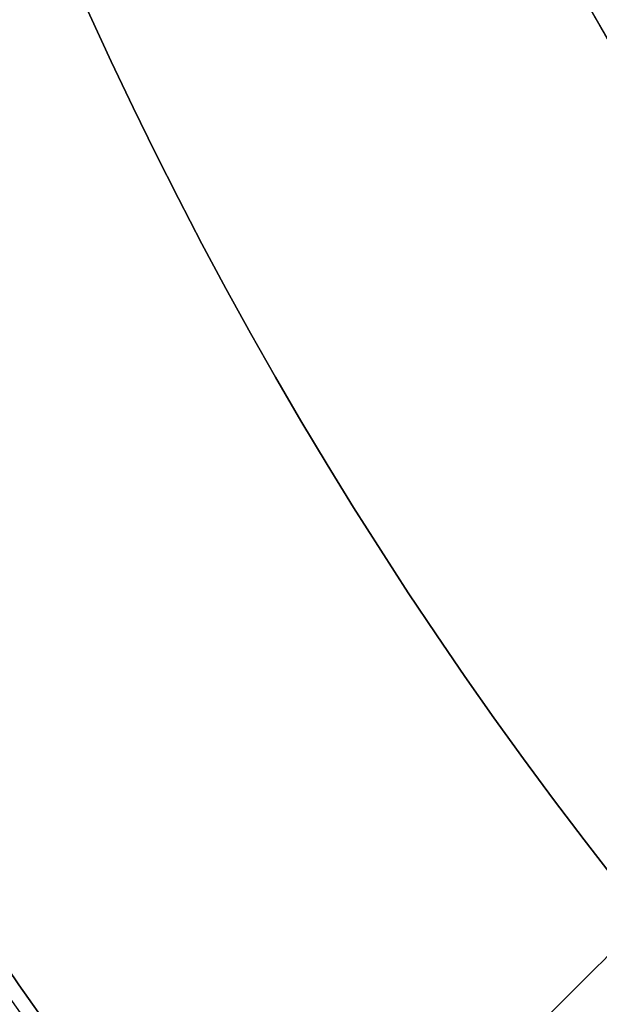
# Model space of a CAD drawing. Header units: millimetres. Extents: x -1267 to 1231, y -1283 to 1250.
# Tile 623 of 656: x 211 to 224, y -61 to -39. Entities that reach past the tile are written whole.
import ezdxf

# ---------------------------------------------------------------- set-up
doc = ezdxf.new("R2010")
doc.units = ezdxf.units.MM
doc.layers.add('Default', color=7, linetype='Continuous', true_color=0x000000)

# ---------------------------------------------------------------- blocks, each defined once
blk = doc.blocks.new('LED_DRIVER_CE')
at = {"layer": 'Default'}
blk.add_line((14, 22.5, -52.5), (14, 22.5, 64.5), dxfattribs=at)
for points in [[(0, 22.5, -52.5), (0, 22.5, 6), (0, 22.5, 64.5)], [(28, 22.5, -39.5), (28, 22.5), (28, 22.5, 39.5)]]:
    blk.add_open_spline(points, degree=2, dxfattribs=at)
blk = doc.blocks.new('CANOPY_US_B')
at = {"layer": 'Default', "extrusion": (0, -1, 0)}
for centre, radius, start, end in [((0, 0, -35.442), 106.395, 270, 90), ((0, 0, -33.152), 105.337, 270, 90), ((0, 0, -28.635), 111.99, 270, 90), ((0, 0, -28.045), 109.539, 270, 90), ((0, 0, -14.317), 113.495, 300.89812, 357.35383)]:
    blk.add_arc(centre, radius, start, end, dxfattribs=at)
at = {"layer": 'Default', "extrusion": (0, 1, 0)}
for centre, radius in [((0, 0), 115), ((0, 0, -0.261), 112.514)]:
    blk.add_arc(centre, radius, 90, 270, dxfattribs=at)
blk = doc.blocks.new('GROUND_WIRE')
at = {"layer": 'Default'}
for points in [[(82.804, 71.418, 0), (47.802, 36.416, 0), (12.8, 1.414)], [(15.214, 1), (49.716, 35.502), (84.218, 70.004)]]:
    blk.add_open_spline(points, degree=2, dxfattribs=at)
blk = doc.blocks.new('CANOPY_US_BRACKET_B')
at = {"layer": 'Default', "extrusion": (0, 1, 0)}
for centre, radius in [((0, 0), 105), ((0, 0, -0.75), 93), ((0, 0, -5), 110)]:
    blk.add_arc(centre, radius, 0, 180, dxfattribs=at)
at = {"layer": 'Default', "extrusion": (0, -1, 0)}
for centre, radius in [((0, 0), 93), ((0, 0, 1.5), 105), ((0, 0, 1.5), 93), ((0, 0, 5), 108.5)]:
    blk.add_arc(centre, radius, 0, 180, dxfattribs=at)

msp = doc.modelspace()

# ---------------------------------------------------------------- block references
at = {"layer": 'Default', "extrusion": (1, 0, 0), "rotation": 180}
msp.add_blockref('CANOPY_US_B', (-0.985, 786.549, 297.302), dxfattribs=at)
at = {"layer": 'Default', "extrusion": (0, -1, 4.44105e-16)}
msp.add_blockref('CANOPY_US_BRACKET_B', (297.302, 786.549, 0.985), dxfattribs=at)
at = {"layer": 'Default', "extrusion": (0.498026, -0.867162, 3.85111e-16), "rotation": 89.99999999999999}
msp.add_blockref('LED_DRIVER_CE', (196.903, 754.19, 147.96), dxfattribs=at)
at = {"layer": 'Default', "rotation": 180}
msp.add_blockref('GROUND_WIRE', (297.302, -0.985, 749.44), dxfattribs=at)

doc.saveas('drawing.dxf')
